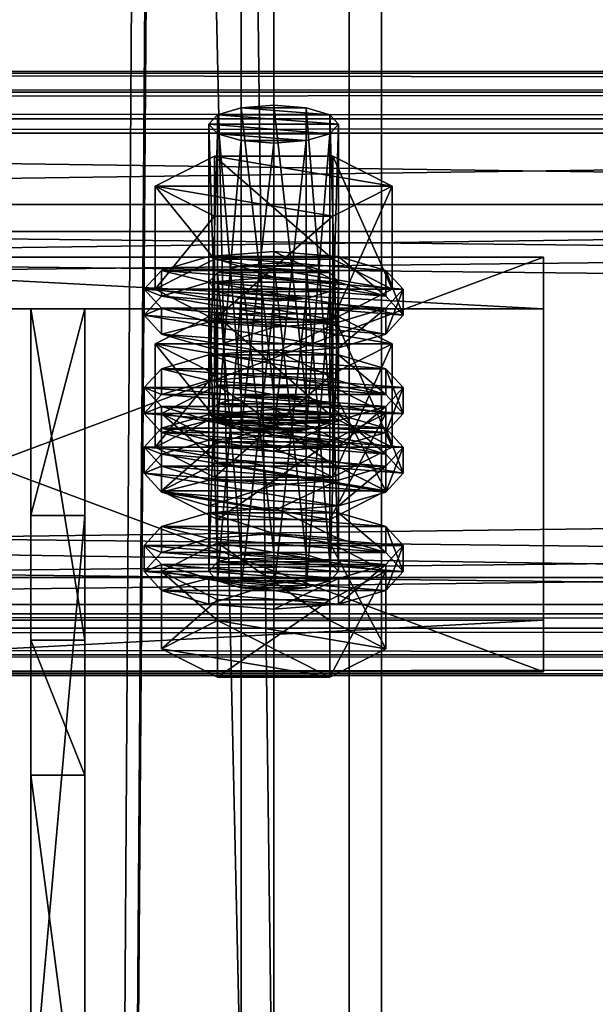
# Model space of a CAD drawing. Header units: millimetres. Extents: x 60485 to 71303, y 100 to 16900.
# Tile 525 of 656: x 63196 to 63250, y 13648 to 13739. Entities that reach past the tile are written whole.
import ezdxf

# ---------------------------------------------------------------- set-up
doc = ezdxf.new("R2010")
doc.units = ezdxf.units.MM
for name, color, linetype in [('1', 7, 'Continuous'), ('13', 7, 'Continuous'), ('3', 7, 'Continuous'), ('4', 7, 'Continuous'), ('6', 7, 'Continuous'), ('9', 7, 'Continuous')]:
    doc.layers.add(name, color=color, linetype=linetype)

msp = doc.modelspace()

# ---------------------------------------------------------------- meshes
at = {"layer": '1', "color": 7}
mesh = msp.add_polyface(dxfattribs=at)
corners = [(63202.5, 13681.998, 3995.532), (63202.5, 13712.697, 4095.944), (63197.5, 13712.697, 4095.944), (63197.5, 13681.998, 3995.532), (63202.5, 13693.568, 4101.795), (63197.5, 13693.568, 4101.795), (63202.5, 13637.109, 4019.726), (63197.5, 13637.109, 4019.726), (63202.5, 13631.259, 4000.589), (63197.5, 13631.259, 4000.589), (63202.5, 13669.511, 3988.893), (63197.5, 13669.511, 3988.893)]
mesh.append_faces([[corners[k] for k in face] for face in [(0, 2, 3, 3), (1, 5, 2, 2), (4, 7, 5, 5), (6, 9, 7, 7), (8, 11, 9, 9), (10, 3, 11, 11), (1, 6, 4, 4), (8, 0, 10, 10), (3, 9, 11, 11), (7, 2, 5, 5)]], dxfattribs={"vtx0": -1, "color": 7})
mesh.append_faces([[corners[k] for k in face] for face in [(6, 0, 8, 8), (9, 3, 7, 7)]], dxfattribs={"vtx0": -1, "vtx1": -1, "color": 7})
mesh.append_faces([[corners[k] for k in face] for face in [(6, 1, 0, 0), (7, 3, 2, 2)]], dxfattribs={"vtx0": -1, "vtx2": -1, "vtx3": -1, "color": 7})
mesh.append_faces([[corners[k] for k in face] for face in [(0, 1, 2, 2), (1, 4, 5, 5), (4, 6, 7, 7), (6, 8, 9, 9), (8, 10, 11, 11), (10, 0, 3, 3)]], dxfattribs={"vtx2": -1, "vtx3": -1, "color": 7})
at = {"layer": '13', "color": 20}
mesh = msp.add_polyface(dxfattribs=at)
corners = [(63220, 13728.019, 4058.845), (63217, 13728.254, 4059.614), (63217, 13701.478, 4067.8), (63214.804, 13728.897, 4061.714), (63214.804, 13702.12, 4069.9), (63214, 13729.774, 4064.583), (63214, 13702.997, 4072.769), (63214.804, 13730.651, 4067.452), (63214.804, 13703.874, 4075.638), (63217, 13731.293, 4069.552), (63217, 13704.516, 4077.738), (63220, 13731.528, 4070.32), (63220, 13704.751, 4078.507), (63223, 13728.254, 4059.614), (63225.196, 13728.897, 4061.714), (63226, 13729.774, 4064.583), (63225.196, 13730.651, 4067.452), (63223, 13731.293, 4069.552), (63225.485, 13721.274, 4057.247), (63214.515, 13721.274, 4057.247), (63214.515, 13711.711, 4060.171), (63209.03, 13724.052, 4066.332), (63209.03, 13714.489, 4069.256), (63214.515, 13726.829, 4075.417), (63214.515, 13717.266, 4078.341), (63225.485, 13717.266, 4078.341), (63230.97, 13724.052, 4066.332), (63230.97, 13714.489, 4069.256), (63225.485, 13711.711, 4060.171), (63209.608, 13712.735, 4063.518), (63208, 13714.489, 4069.256), (63208, 13712.098, 4069.987), (63209.608, 13710.344, 4064.249), (63209.608, 13716.243, 4074.993), (63209.608, 13713.852, 4075.724), (63214, 13717.527, 4079.194), (63214, 13715.137, 4079.925), (63220, 13717.997, 4080.731), (63220, 13715.607, 4081.462), (63214, 13711.45, 4059.317), (63226, 13711.45, 4059.317), (63230.392, 13712.735, 4063.518), (63232, 13714.489, 4069.256), (63230.392, 13716.243, 4074.993), (63226, 13717.527, 4079.194), (63230.392, 13713.852, 4075.724), (63232, 13712.098, 4069.987), (63230.392, 13710.344, 4064.249), (63217, 13713.636, 4011.798), (63223, 13713.636, 4011.798), (63214.804, 13714.278, 4013.898), (63225.196, 13714.278, 4013.898), (63214, 13715.155, 4016.767), (63226, 13715.155, 4016.767), (63214.804, 13716.032, 4019.636), (63225.196, 13716.032, 4019.636), (63217, 13716.674, 4021.736)]
mesh.append_faces([[corners[k] for k in face] for face in [(9, 12, 10, 10), (13, 1, 0, 0), (9, 17, 11, 11), (19, 22, 20, 20), (21, 24, 22, 22), (23, 25, 24, 24), (18, 21, 19, 19), (22, 28, 20, 20), (29, 31, 32, 32), (30, 34, 31, 31), (33, 36, 34, 34), (35, 38, 36, 36), (35, 44, 37, 37)]], dxfattribs={"vtx0": -1, "color": 20})
mesh.append_faces([[corners[k] for k in face] for face in [(1, 13, 3, 3), (3, 14, 5, 5), (5, 15, 7, 7), (7, 16, 9, 9), (21, 26, 23, 23), (24, 27, 22, 22), (39, 40, 29, 29), (29, 41, 30, 30), (30, 42, 33, 33), (33, 43, 35, 35), (38, 45, 36, 36), (36, 46, 34, 34), (34, 47, 31, 31), (48, 49, 50, 50), (50, 51, 52, 52), (52, 53, 54, 54), (54, 55, 56, 56)]], dxfattribs={"vtx0": -1, "vtx1": -1, "color": 20})
mesh.append_faces([[corners[k] for k in face] for face in [(0, 1, 2, 2), (1, 3, 4, 4), (3, 5, 6, 6), (5, 7, 8, 8), (7, 9, 10, 10), (9, 11, 12, 12), (18, 19, 20, 20), (19, 21, 22, 22), (21, 23, 24, 24), (29, 30, 31, 31), (30, 33, 34, 34), (33, 35, 36, 36), (35, 37, 38, 38)]], dxfattribs={"vtx2": -1, "vtx3": -1, "color": 20})
mesh = msp.add_polyface(dxfattribs=at)
corners = [(63226, 13729.774, 4064.583), (63225.196, 13728.897, 4061.714), (63225.196, 13702.12, 4069.9), (63223, 13728.254, 4059.614), (63223, 13701.478, 4067.8), (63220, 13728.019, 4058.845), (63220, 13701.243, 4067.031), (63220, 13731.528, 4070.32), (63223, 13731.293, 4069.552), (63223, 13704.516, 4077.738), (63220, 13704.751, 4078.507), (63225.196, 13730.651, 4067.452), (63225.196, 13703.874, 4075.638), (63226, 13702.997, 4072.769), (63214.804, 13728.897, 4061.714), (63214, 13729.774, 4064.583), (63214.804, 13730.651, 4067.452), (63217, 13731.293, 4069.552), (63230.97, 13724.052, 4066.332), (63225.485, 13721.274, 4057.247), (63225.485, 13711.711, 4060.171), (63230.97, 13714.489, 4069.256), (63214.515, 13711.711, 4060.171), (63214.515, 13726.829, 4075.417), (63225.485, 13726.829, 4075.417), (63225.485, 13717.266, 4078.341), (63209.03, 13724.052, 4066.332), (63214.515, 13717.266, 4078.341), (63209.03, 13714.489, 4069.256), (63232, 13714.489, 4069.256), (63230.392, 13712.735, 4063.518), (63230.392, 13710.344, 4064.249), (63232, 13712.098, 4069.987), (63220, 13717.997, 4080.731), (63226, 13717.527, 4079.194), (63226, 13715.137, 4079.925), (63220, 13715.607, 4081.462), (63230.392, 13716.243, 4074.993), (63230.392, 13713.852, 4075.724), (63209.608, 13712.735, 4063.518), (63226, 13711.45, 4059.317), (63208, 13714.489, 4069.256), (63209.608, 13716.243, 4074.993), (63214, 13717.527, 4079.194), (63214, 13715.137, 4079.925), (63209.608, 13713.852, 4075.724), (63223, 13713.636, 4011.798), (63217, 13713.636, 4011.798), (63220, 13713.401, 4011.03), (63214.804, 13714.278, 4013.898), (63225.196, 13714.278, 4013.898), (63214, 13715.155, 4016.767), (63226, 13715.155, 4016.767), (63214.804, 13716.032, 4019.636), (63225.196, 13716.032, 4019.636), (63217, 13716.674, 4021.736), (63223, 13716.674, 4021.736), (63220, 13716.909, 4022.505), (63214.515, 13712.211, 4027.602), (63230.97, 13709.433, 4018.517), (63225.485, 13712.211, 4027.602)]
mesh.append_faces([[corners[k] for k in face] for face in [(7, 9, 10, 10), (18, 20, 21, 21), (19, 22, 20, 20), (24, 21, 25, 25), (23, 18, 24, 24), (21, 27, 25, 25), (29, 31, 32, 32), (33, 35, 36, 36), (34, 38, 35, 35), (37, 32, 38, 38), (38, 36, 35, 35), (46, 47, 48, 48), (55, 56, 57, 57), (58, 59, 60, 60)]], dxfattribs={"vtx0": -1, "color": 20})
mesh.append_faces([[corners[k] for k in face] for face in [(14, 3, 1, 1), (15, 1, 0, 0), (16, 0, 11, 11), (17, 11, 8, 8), (26, 19, 18, 18), (28, 21, 20, 20), (39, 40, 30, 30), (41, 30, 29, 29), (42, 29, 37, 37), (43, 37, 34, 34), (44, 38, 32, 32), (45, 32, 31, 31), (49, 46, 50, 50), (51, 50, 52, 52), (53, 52, 54, 54), (55, 54, 56, 56)]], dxfattribs={"vtx0": -1, "vtx2": -1, "vtx3": -1, "color": 20})
mesh.append_faces([[corners[k] for k in face] for face in [(0, 1, 2, 2), (1, 3, 4, 4), (3, 5, 6, 6), (7, 8, 9, 9), (8, 11, 12, 12), (11, 0, 13, 13), (18, 19, 20, 20), (23, 24, 25, 25), (24, 18, 21, 21), (29, 30, 31, 31), (33, 34, 35, 35), (34, 37, 38, 38), (37, 29, 32, 32)]], dxfattribs={"vtx2": -1, "vtx3": -1, "color": 20})
mesh = msp.add_polyface(dxfattribs=at)
corners = [(63226, 13729.774, 4064.583), (63225.196, 13702.12, 4069.9), (63226, 13702.997, 4072.769), (63225.196, 13728.897, 4061.714), (63223, 13701.478, 4067.8), (63223, 13728.254, 4059.614), (63220, 13701.243, 4067.031), (63223, 13731.293, 4069.552), (63225.196, 13703.874, 4075.638), (63223, 13704.516, 4077.738), (63225.196, 13730.651, 4067.452), (63217, 13704.516, 4077.738), (63220, 13704.751, 4078.507), (63214.804, 13703.874, 4075.638), (63214, 13702.997, 4072.769), (63209.608, 13702.997, 4072.769), (63225.196, 13700.366, 4064.162), (63230.392, 13702.997, 4072.769), (63214.804, 13705.629, 4081.376), (63225.196, 13705.629, 4081.376), (63232, 13705.388, 4072.038), (63230.392, 13703.634, 4066.3), (63230.392, 13701.243, 4067.031), (63232, 13702.997, 4072.769), (63220, 13708.896, 4083.514), (63226, 13708.426, 4081.976), (63226, 13706.036, 4082.707), (63220, 13706.506, 4084.245), (63230.392, 13707.142, 4077.776), (63230.392, 13704.751, 4078.507), (63226, 13702.35, 4062.1), (63214, 13702.35, 4062.1), (63220, 13701.879, 4060.562), (63209.608, 13703.634, 4066.3), (63208, 13705.388, 4072.038), (63209.608, 13707.142, 4077.776), (63214, 13708.426, 4081.976), (63209.608, 13704.751, 4078.507), (63208, 13702.997, 4072.769), (63230.392, 13712.735, 4063.518), (63226, 13711.45, 4059.317), (63226, 13709.06, 4060.048), (63230.392, 13710.344, 4064.249), (63220, 13710.98, 4057.78), (63220, 13708.59, 4058.511), (63214, 13711.45, 4059.317), (63208, 13712.098, 4069.987), (63220, 13716.909, 4022.505), (63223, 13716.674, 4021.736), (63223, 13689.898, 4029.923), (63225.196, 13716.032, 4019.636), (63225.196, 13689.256, 4027.823), (63230.97, 13709.433, 4018.517), (63225.485, 13706.656, 4009.432), (63225.485, 13697.093, 4012.356), (63214.515, 13712.211, 4027.602), (63225.485, 13712.211, 4027.602), (63225.485, 13702.648, 4030.525), (63230.97, 13699.87, 4021.44), (63209.03, 13709.433, 4018.517), (63214, 13702.909, 4031.379), (63230.392, 13701.625, 4027.178), (63226, 13702.909, 4031.379), (63220, 13703.379, 4032.916)]
mesh.append_faces([[corners[k] for k in face] for face in [(0, 1, 2, 2), (3, 4, 1, 1), (5, 6, 4, 4), (7, 8, 9, 9), (10, 2, 8, 8), (9, 11, 12, 12), (18, 17, 19, 19), (20, 22, 23, 23), (24, 26, 27, 27), (25, 29, 26, 26), (28, 23, 29, 29), (30, 31, 32, 32), (36, 25, 24, 24), (29, 27, 26, 26), (39, 41, 42, 42), (40, 44, 41, 41), (40, 45, 43, 43), (56, 58, 57, 57), (60, 62, 63, 63)]], dxfattribs={"vtx0": -1, "color": 20})
mesh.append_faces([[corners[k] for k in face] for face in [(11, 9, 8, 8), (13, 8, 2, 2), (14, 2, 1, 1), (15, 16, 17, 17), (33, 30, 21, 21), (34, 21, 20, 20), (35, 20, 28, 28), (36, 28, 25, 25), (37, 29, 23, 23), (38, 23, 22, 22), (46, 42, 41, 41), (59, 53, 52, 52), (60, 61, 62, 62)]], dxfattribs={"vtx0": -1, "vtx2": -1, "vtx3": -1, "color": 20})
mesh.append_faces([[corners[k] for k in face] for face in [(20, 21, 22, 22), (24, 25, 26, 26), (25, 28, 29, 29), (28, 20, 23, 23), (39, 40, 41, 41), (40, 43, 44, 44), (47, 48, 49, 49), (48, 50, 51, 51), (52, 53, 54, 54), (55, 56, 57, 57), (56, 52, 58, 58)]], dxfattribs={"vtx2": -1, "vtx3": -1, "color": 20})
mesh = msp.add_polyface(dxfattribs=at)
corners = [(63220, 13728.019, 4058.845), (63217, 13701.478, 4067.8), (63220, 13701.243, 4067.031), (63217, 13728.254, 4059.614), (63214.804, 13702.12, 4069.9), (63214.804, 13728.897, 4061.714), (63214, 13702.997, 4072.769), (63214, 13729.774, 4064.583), (63214.804, 13703.874, 4075.638), (63214.804, 13730.651, 4067.452), (63217, 13704.516, 4077.738), (63225.196, 13703.874, 4075.638), (63226, 13702.997, 4072.769), (63225.196, 13702.12, 4069.9), (63209.608, 13702.997, 4072.769), (63230.392, 13702.997, 4072.769), (63214.804, 13705.629, 4081.376), (63214, 13702.35, 4062.1), (63209.608, 13703.634, 4066.3), (63209.608, 13701.243, 4067.031), (63208, 13705.388, 4072.038), (63208, 13702.997, 4072.769), (63209.608, 13707.142, 4077.776), (63209.608, 13704.751, 4078.507), (63214, 13708.426, 4081.976), (63214, 13706.036, 4082.707), (63220, 13708.896, 4083.514), (63220, 13706.506, 4084.245), (63226, 13702.35, 4062.1), (63230.392, 13703.634, 4066.3), (63232, 13705.388, 4072.038), (63230.392, 13707.142, 4077.776), (63230.392, 13704.751, 4078.507), (63232, 13702.997, 4072.769), (63220, 13710.98, 4057.78), (63214, 13711.45, 4059.317), (63214, 13709.06, 4060.048), (63220, 13708.59, 4058.511), (63209.608, 13712.735, 4063.518), (63209.608, 13710.344, 4064.249), (63208, 13712.098, 4069.987), (63226, 13709.06, 4060.048), (63214, 13715.155, 4016.767), (63214.804, 13716.032, 4019.636), (63214.804, 13689.256, 4027.823), (63217, 13716.674, 4021.736), (63217, 13689.898, 4029.923), (63220, 13716.909, 4022.505), (63220, 13690.133, 4030.692), (63214.515, 13706.656, 4009.432), (63209.03, 13709.433, 4018.517), (63209.03, 13699.87, 4021.44), (63214.515, 13712.211, 4027.602), (63214.515, 13702.648, 4030.525), (63225.485, 13702.648, 4030.525), (63225.485, 13706.656, 4009.432), (63230.97, 13709.433, 4018.517), (63214, 13702.909, 4031.379), (63220, 13703.379, 4032.916), (63220, 13700.988, 4033.647), (63209.608, 13701.625, 4027.178), (63230.392, 13701.625, 4027.178)]
mesh.append_faces([[corners[k] for k in face] for face in [(0, 1, 2, 2), (3, 4, 1, 1), (5, 6, 4, 4), (7, 8, 6, 6), (9, 10, 8, 8), (18, 21, 19, 19), (20, 23, 21, 21), (22, 25, 23, 23), (24, 27, 25, 25), (34, 36, 37, 37), (35, 39, 36, 36), (39, 37, 36, 36), (50, 53, 51, 51), (52, 54, 53, 53), (55, 50, 49, 49)]], dxfattribs={"vtx0": -1, "color": 20})
mesh.append_faces([[corners[k] for k in face] for face in [(10, 11, 8, 8), (8, 12, 6, 6), (6, 13, 4, 4), (14, 15, 16, 16), (17, 28, 18, 18), (18, 29, 20, 20), (20, 30, 22, 22), (22, 31, 24, 24), (27, 32, 25, 25), (25, 32, 23, 23), (23, 33, 21, 21), (40, 41, 39, 39), (50, 56, 52, 52), (60, 61, 57, 57)]], dxfattribs={"vtx0": -1, "vtx1": -1, "color": 20})
mesh.append_faces([[corners[k] for k in face] for face in [(39, 41, 37, 37)]], dxfattribs={"vtx0": -1, "vtx2": -1, "vtx3": -1, "color": 20})
mesh.append_faces([[corners[k] for k in face] for face in [(17, 18, 19, 19), (18, 20, 21, 21), (20, 22, 23, 23), (22, 24, 25, 25), (24, 26, 27, 27), (34, 35, 36, 36), (35, 38, 39, 39), (42, 43, 44, 44), (43, 45, 46, 46), (45, 47, 48, 48), (49, 50, 51, 51), (50, 52, 53, 53), (57, 58, 59, 59)]], dxfattribs={"vtx2": -1, "vtx3": -1, "color": 20})
mesh = msp.add_polyface(dxfattribs=at)
corners = [(63214.804, 13702.12, 4069.9), (63225.196, 13702.12, 4069.9), (63223, 13701.478, 4067.8), (63230.392, 13702.997, 4072.769), (63225.196, 13700.366, 4064.162), (63225.196, 13693.194, 4066.355), (63230.392, 13695.825, 4074.962), (63214.804, 13693.194, 4066.355), (63214.804, 13705.629, 4081.376), (63225.196, 13705.629, 4081.376), (63225.196, 13698.456, 4083.569), (63214.804, 13698.456, 4083.569), (63230.392, 13703.634, 4066.3), (63226, 13702.35, 4062.1), (63226, 13699.959, 4062.831), (63230.392, 13701.243, 4067.031), (63220, 13701.879, 4060.562), (63220, 13699.489, 4061.293), (63209.608, 13701.243, 4067.031), (63226, 13715.155, 4016.767), (63225.196, 13714.278, 4013.898), (63225.196, 13687.501, 4022.085), (63223, 13713.636, 4011.798), (63223, 13686.859, 4019.985), (63220, 13713.401, 4011.03), (63220, 13686.624, 4019.216), (63220, 13716.909, 4022.505), (63223, 13689.898, 4029.923), (63220, 13690.133, 4030.692), (63223, 13716.674, 4021.736), (63225.196, 13689.256, 4027.823), (63225.196, 13716.032, 4019.636), (63226, 13688.379, 4024.954), (63230.97, 13709.433, 4018.517), (63225.485, 13697.093, 4012.356), (63230.97, 13699.87, 4021.44), (63225.485, 13706.656, 4009.432), (63214.515, 13697.093, 4012.356), (63214.515, 13702.648, 4030.525), (63225.485, 13702.648, 4030.525), (63232, 13699.87, 4021.44), (63230.392, 13698.116, 4015.703), (63230.392, 13695.725, 4016.434), (63232, 13697.48, 4022.171), (63226, 13696.832, 4011.502), (63226, 13694.441, 4012.233), (63220, 13696.362, 4009.965), (63220, 13693.971, 4010.696), (63220, 13703.379, 4032.916), (63226, 13702.909, 4031.379), (63226, 13700.518, 4032.11), (63220, 13700.988, 4033.647), (63230.392, 13701.625, 4027.178), (63230.392, 13699.234, 4027.909), (63214, 13696.832, 4011.502), (63209.608, 13698.116, 4015.703), (63208, 13699.87, 4021.44), (63209.608, 13701.625, 4027.178), (63214, 13700.518, 4032.11), (63209.608, 13699.234, 4027.909), (63208, 13697.48, 4022.171)]
mesh.append_faces([[corners[k] for k in face] for face in [(3, 5, 6, 6), (4, 7, 5, 5), (9, 6, 10, 10), (6, 11, 10, 10), (12, 14, 15, 15), (13, 17, 14, 14), (26, 27, 28, 28), (29, 30, 27, 27), (31, 32, 30, 30), (33, 34, 35, 35), (36, 37, 34, 34), (35, 38, 39, 39), (40, 42, 43, 43), (41, 45, 42, 42), (48, 50, 51, 51), (49, 53, 50, 50), (52, 43, 53, 53), (44, 54, 46, 46), (53, 51, 50, 50)]], dxfattribs={"vtx0": -1, "color": 20})
mesh.append_faces([[corners[k] for k in face] for face in [(0, 1, 2, 2), (18, 15, 14, 14), (38, 35, 34, 34), (55, 44, 41, 41), (56, 41, 40, 40), (57, 40, 52, 52), (58, 53, 43, 43), (59, 43, 42, 42), (60, 42, 45, 45)]], dxfattribs={"vtx0": -1, "vtx2": -1, "vtx3": -1, "color": 20})
mesh.append_faces([[corners[k] for k in face] for face in [(3, 4, 5, 5), (8, 9, 10, 10), (9, 3, 6, 6), (12, 13, 14, 14), (13, 16, 17, 17), (19, 20, 21, 21), (20, 22, 23, 23), (22, 24, 25, 25), (31, 19, 32, 32), (40, 41, 42, 42), (41, 44, 45, 45), (44, 46, 47, 47), (48, 49, 50, 50), (49, 52, 53, 53), (52, 40, 43, 43)]], dxfattribs={"vtx2": -1, "vtx3": -1, "color": 20})
mesh = msp.add_polyface(dxfattribs=at)
corners = [(63214.804, 13702.12, 4069.9), (63223, 13701.478, 4067.8), (63217, 13701.478, 4067.8), (63220, 13701.243, 4067.031), (63225.196, 13700.366, 4064.162), (63214.804, 13700.366, 4064.162), (63214.804, 13693.194, 4066.355), (63209.608, 13702.997, 4072.769), (63209.608, 13695.825, 4074.962), (63214.804, 13705.629, 4081.376), (63214.804, 13698.456, 4083.569), (63225.196, 13698.456, 4083.569), (63230.392, 13695.825, 4074.962), (63220, 13701.879, 4060.562), (63214, 13702.35, 4062.1), (63214, 13699.959, 4062.831), (63220, 13699.489, 4061.293), (63209.608, 13701.243, 4067.031), (63208, 13702.997, 4072.769), (63230.392, 13701.243, 4067.031), (63226, 13699.959, 4062.831), (63220, 13713.401, 4011.03), (63217, 13713.636, 4011.798), (63217, 13686.859, 4019.985), (63214.804, 13714.278, 4013.898), (63214.804, 13687.501, 4022.085), (63214, 13715.155, 4016.767), (63214, 13688.379, 4024.954), (63214.804, 13689.256, 4027.823), (63214.804, 13716.032, 4019.636), (63217, 13689.898, 4029.923), (63217, 13716.674, 4021.736), (63220, 13690.133, 4030.692), (63225.485, 13706.656, 4009.432), (63214.515, 13706.656, 4009.432), (63214.515, 13697.093, 4012.356), (63209.03, 13699.87, 4021.44), (63214.515, 13702.648, 4030.525), (63225.485, 13697.093, 4012.356), (63220, 13696.362, 4009.965), (63214, 13696.832, 4011.502), (63214, 13694.441, 4012.233), (63209.608, 13698.116, 4015.703), (63209.608, 13695.725, 4016.434), (63208, 13699.87, 4021.44), (63208, 13697.48, 4022.171), (63209.608, 13701.625, 4027.178), (63209.608, 13699.234, 4027.909), (63214, 13702.909, 4031.379), (63214, 13700.518, 4032.11), (63220, 13700.988, 4033.647), (63226, 13696.832, 4011.502), (63230.392, 13698.116, 4015.703), (63232, 13699.87, 4021.44), (63230.392, 13699.234, 4027.909), (63232, 13697.48, 4022.171), (63230.392, 13695.725, 4016.434), (63226, 13694.441, 4012.233)]
mesh.append_faces([[corners[k] for k in face] for face in [(2, 1, 3, 3), (5, 8, 6, 6), (7, 10, 8, 8), (9, 11, 10, 10), (4, 7, 5, 5), (13, 15, 16, 16), (14, 17, 15, 15), (15, 20, 16, 16), (26, 28, 27, 27), (29, 30, 28, 28), (31, 32, 30, 30), (34, 36, 35, 35), (36, 38, 35, 35), (40, 43, 41, 41), (42, 45, 43, 43), (44, 47, 45, 45), (46, 49, 47, 47), (48, 50, 49, 49)]], dxfattribs={"vtx0": -1, "color": 20})
mesh.append_faces([[corners[k] for k in face] for face in [(0, 1, 2, 2), (10, 12, 8, 8), (18, 19, 17, 17), (17, 20, 15, 15), (37, 38, 36, 36), (40, 51, 42, 42), (42, 52, 44, 44), (44, 53, 46, 46), (50, 54, 49, 49), (49, 55, 47, 47), (47, 56, 45, 45), (45, 57, 43, 43)]], dxfattribs={"vtx0": -1, "vtx1": -1, "color": 20})
mesh.append_faces([[corners[k] for k in face] for face in [(4, 5, 6, 6), (5, 7, 8, 8), (7, 9, 10, 10), (13, 14, 15, 15), (21, 22, 23, 23), (22, 24, 25, 25), (24, 26, 27, 27), (33, 34, 35, 35), (39, 40, 41, 41), (40, 42, 43, 43), (42, 44, 45, 45), (44, 46, 47, 47), (46, 48, 49, 49)]], dxfattribs={"vtx2": -1, "vtx3": -1, "color": 20})
mesh = msp.add_polyface(dxfattribs=at)
corners = [(63209.608, 13695.825, 4074.962), (63230.392, 13695.825, 4074.962), (63225.196, 13693.194, 4066.355), (63226, 13715.155, 4016.767), (63225.196, 13687.501, 4022.085), (63226, 13688.379, 4024.954), (63225.196, 13714.278, 4013.898), (63223, 13686.859, 4019.985), (63223, 13713.636, 4011.798), (63220, 13686.624, 4019.216), (63225.196, 13689.256, 4027.823), (63220, 13690.133, 4030.692), (63223, 13689.898, 4029.923), (63214.804, 13689.256, 4027.823), (63214, 13688.379, 4024.954), (63214.804, 13687.501, 4022.085), (63217, 13686.859, 4019.985), (63230.392, 13688.379, 4024.954), (63225.196, 13685.747, 4016.347), (63225.196, 13678.575, 4018.54), (63230.392, 13681.206, 4027.147), (63214.804, 13678.575, 4018.54), (63214.804, 13691.01, 4033.561), (63225.196, 13691.01, 4033.561), (63225.196, 13683.838, 4035.753), (63209.608, 13688.379, 4024.954), (63214.804, 13683.838, 4035.753), (63232, 13690.769, 4024.223), (63230.392, 13689.015, 4018.485), (63230.392, 13686.624, 4019.216), (63232, 13688.379, 4024.954), (63226, 13687.731, 4014.285), (63226, 13685.34, 4015.016), (63220, 13687.261, 4012.747), (63220, 13684.87, 4013.478), (63220, 13694.278, 4035.699), (63226, 13693.808, 4034.161), (63226, 13691.417, 4034.892), (63220, 13691.887, 4036.429), (63230.392, 13692.524, 4029.961), (63230.392, 13690.133, 4030.692), (63214, 13687.731, 4014.285), (63209.608, 13689.015, 4018.485), (63208, 13690.769, 4024.223), (63209.608, 13692.524, 4029.961), (63214, 13693.808, 4034.161), (63209.608, 13690.133, 4030.692), (63208, 13688.379, 4024.954), (63209.608, 13686.624, 4019.216), (63214, 13685.34, 4015.016), (63226, 13696.832, 4011.502), (63220, 13693.971, 4010.696), (63226, 13694.441, 4012.233)]
mesh.append_faces([[corners[k] for k in face] for face in [(3, 4, 5, 5), (6, 7, 4, 4), (8, 9, 7, 7), (10, 11, 12, 12), (16, 7, 9, 9), (17, 19, 20, 20), (18, 21, 19, 19), (23, 20, 24, 24), (22, 17, 23, 23), (20, 26, 24, 24), (27, 29, 30, 30), (28, 32, 29, 29), (31, 34, 32, 32), (35, 37, 38, 38), (36, 40, 37, 37), (39, 30, 40, 40), (31, 41, 33, 33), (45, 36, 35, 35), (40, 38, 37, 37), (49, 32, 34, 34), (50, 51, 52, 52)]], dxfattribs={"vtx0": -1, "color": 20})
mesh.append_faces([[corners[k] for k in face] for face in [(0, 1, 2, 2), (13, 10, 5, 5), (14, 5, 4, 4), (15, 4, 7, 7), (25, 18, 17, 17), (26, 20, 19, 19), (42, 31, 28, 28), (43, 28, 27, 27), (44, 27, 39, 39), (45, 39, 36, 36), (46, 40, 30, 30), (47, 30, 29, 29), (48, 29, 32, 32)]], dxfattribs={"vtx0": -1, "vtx2": -1, "vtx3": -1, "color": 20})
mesh.append_faces([[corners[k] for k in face] for face in [(17, 18, 19, 19), (22, 23, 24, 24), (23, 17, 20, 20), (27, 28, 29, 29), (28, 31, 32, 32), (31, 33, 34, 34), (35, 36, 37, 37), (36, 39, 40, 40), (39, 27, 30, 30)]], dxfattribs={"vtx2": -1, "vtx3": -1, "color": 20})
mesh = msp.add_polyface(dxfattribs=at)
corners = [(63209.608, 13695.825, 4074.962), (63225.196, 13693.194, 4066.355), (63214.804, 13693.194, 4066.355), (63220, 13713.401, 4011.03), (63217, 13686.859, 4019.985), (63220, 13686.624, 4019.216), (63217, 13713.636, 4011.798), (63214.804, 13687.501, 4022.085), (63214.804, 13714.278, 4013.898), (63214, 13688.379, 4024.954), (63220, 13690.133, 4030.692), (63225.196, 13689.256, 4027.823), (63217, 13689.898, 4029.923), (63214.804, 13689.256, 4027.823), (63226, 13688.379, 4024.954), (63225.196, 13687.501, 4022.085), (63223, 13686.859, 4019.985), (63225.196, 13685.747, 4016.347), (63214.804, 13685.747, 4016.347), (63214.804, 13678.575, 4018.54), (63209.608, 13688.379, 4024.954), (63209.608, 13681.206, 4027.147), (63214.804, 13691.01, 4033.561), (63214.804, 13683.838, 4035.753), (63225.196, 13683.838, 4035.753), (63230.392, 13688.379, 4024.954), (63225.196, 13678.575, 4018.54), (63220, 13687.261, 4012.747), (63214, 13687.731, 4014.285), (63214, 13685.34, 4015.016), (63220, 13684.87, 4013.478), (63209.608, 13689.015, 4018.485), (63209.608, 13686.624, 4019.216), (63208, 13690.769, 4024.223), (63208, 13688.379, 4024.954), (63209.608, 13692.524, 4029.961), (63209.608, 13690.133, 4030.692), (63214, 13693.808, 4034.161), (63214, 13691.417, 4034.892), (63220, 13694.278, 4035.699), (63220, 13691.887, 4036.429), (63226, 13687.731, 4014.285), (63230.392, 13689.015, 4018.485), (63232, 13690.769, 4024.223), (63230.392, 13692.524, 4029.961), (63230.392, 13690.133, 4030.692), (63232, 13688.379, 4024.954), (63230.392, 13686.624, 4019.216), (63226, 13685.34, 4015.016), (63220, 13696.362, 4009.965), (63214, 13694.441, 4012.233), (63220, 13693.971, 4010.696), (63209.608, 13695.725, 4016.434), (63226, 13694.441, 4012.233)]
mesh.append_faces([[corners[k] for k in face] for face in [(0, 1, 2, 2), (3, 4, 5, 5), (6, 7, 4, 4), (8, 9, 7, 7), (18, 21, 19, 19), (20, 23, 21, 21), (22, 24, 23, 23), (17, 20, 18, 18), (21, 26, 19, 19), (27, 29, 30, 30), (28, 32, 29, 29), (31, 34, 32, 32), (33, 36, 34, 34), (35, 38, 36, 36), (37, 40, 38, 38), (49, 50, 51, 51), (52, 51, 50, 50)]], dxfattribs={"vtx0": -1, "color": 20})
mesh.append_faces([[corners[k] for k in face] for face in [(10, 11, 12, 12), (12, 11, 13, 13), (13, 14, 9, 9), (9, 15, 7, 7), (7, 16, 4, 4), (20, 25, 22, 22), (23, 26, 21, 21), (28, 41, 31, 31), (31, 42, 33, 33), (33, 43, 35, 35), (35, 44, 37, 37), (40, 45, 38, 38), (38, 45, 36, 36), (36, 46, 34, 34), (34, 47, 32, 32), (32, 48, 29, 29)]], dxfattribs={"vtx0": -1, "vtx1": -1, "color": 20})
mesh.append_faces([[corners[k] for k in face] for face in [(52, 53, 51, 51)]], dxfattribs={"vtx0": -1, "vtx2": -1, "vtx3": -1, "color": 20})
mesh.append_faces([[corners[k] for k in face] for face in [(17, 18, 19, 19), (18, 20, 21, 21), (20, 22, 23, 23), (27, 28, 29, 29), (28, 31, 32, 32), (31, 33, 34, 34), (33, 35, 36, 36), (35, 37, 38, 38), (37, 39, 40, 40)]], dxfattribs={"vtx2": -1, "vtx3": -1, "color": 20})
at = {"layer": '3', "color": 91}
mesh = msp.add_polyface(dxfattribs=at)
corners = [(63173, 16854.959, 2970.03), (63173, 16738.421, 2970.03), (63173, 8515, 5484.182), (63173, 8515, 5561.563), (63173, 16854.959, 3011.782), (63227, 8515, 5561.563), (63227, 16854.959, 3011.782), (63227, 16738.421, 2970.03), (63227, 16854.959, 2970.03), (63227, 8515, 5484.182), (63230, 8515, 5564.7), (63230, 8515, 5481.045), (63170, 8515, 5481.045), (63170, 8515, 5564.7), (63170, 16854.959, 3014.919), (63230, 16854.959, 3014.919), (63230, 16854.959, 2970.03), (63170, 16854.959, 2970.03), (63170, 16728.16, 2970.03), (63230, 16728.16, 2970.03)]
mesh.append_faces([[corners[k] for k in face] for face in [(1, 4, 0, 0), (3, 1, 2, 2), (3, 6, 4, 4), (7, 5, 9, 9), (6, 7, 8, 8), (1, 9, 2, 2), (10, 14, 15, 15), (16, 6, 8, 8), (0, 14, 17, 17), (18, 13, 12, 12), (14, 18, 17, 17), (19, 12, 11, 11), (19, 15, 16, 16), (10, 19, 11, 11), (7, 16, 8, 8), (17, 1, 0, 0)]], dxfattribs={"vtx0": -1, "color": 91})
mesh.append_faces([[corners[k] for k in face] for face in [(4, 1, 3, 3), (5, 7, 6, 6), (10, 5, 13, 13), (5, 11, 9, 9), (9, 11, 2, 2), (13, 3, 12, 12), (3, 13, 5, 5), (12, 2, 11, 11), (14, 4, 15, 15), (15, 6, 16, 16), (13, 18, 14, 14), (15, 19, 10, 10), (19, 7, 18, 18), (18, 1, 17, 17), (1, 18, 7, 7)]], dxfattribs={"vtx0": -1, "vtx1": -1, "color": 91})
mesh.append_faces([[corners[k] for k in face] for face in [(5, 10, 11, 11), (12, 3, 2, 2), (14, 0, 4, 4), (15, 4, 6, 6), (7, 19, 16, 16)]], dxfattribs={"vtx0": -1, "vtx2": -1, "vtx3": -1, "color": 91})
mesh.append_faces([[corners[k] for k in face] for face in [(3, 5, 6, 6), (1, 7, 9, 9), (10, 13, 14, 14), (19, 18, 12, 12)]], dxfattribs={"vtx2": -1, "vtx3": -1, "color": 91})
mesh = msp.add_polyface(dxfattribs=at)
corners = [(63245, 13679.074, 3985.969), (63155, 13679.074, 3985.969), (63155, 13712.697, 4095.944), (63245, 13712.697, 4095.944), (63155, 13683.855, 3984.507), (63155, 13717.478, 4094.482), (63245, 13683.855, 3984.507), (63245, 13717.478, 4094.482)]
mesh.append_faces([[corners[k] for k in face] for face in [(0, 2, 3, 3), (1, 5, 2, 2), (4, 7, 5, 5), (6, 3, 7, 7), (1, 6, 4, 4), (3, 5, 7, 7)]], dxfattribs={"vtx0": -1, "color": 91})
mesh.append_faces([[corners[k] for k in face] for face in [(0, 1, 2, 2), (1, 4, 5, 5), (4, 6, 7, 7), (6, 0, 3, 3), (1, 0, 6, 6), (3, 2, 5, 5)]], dxfattribs={"vtx2": -1, "vtx3": -1, "color": 91})
at = {"layer": '4', "color": 171}
mesh = msp.add_polyface(dxfattribs=at)
corners = [(63217, 13638.086, 3914.76), (63183, 13638.086, 3914.76), (63183, 15154.974, 3030.03), (63217, 15154.974, 3030.03), (63183, 13863.34, 3845.893), (63183, 15262.155, 3030.03), (63217, 13863.34, 3845.893), (63217, 15262.155, 3030.03), (63220, 13625.572, 3918.585), (63220, 13875.854, 3842.067), (63220, 15268.11, 3030.03), (63220, 15149.019, 3030.03), (63180, 13875.854, 3842.067), (63180, 15268.11, 3030.03), (63180, 13625.572, 3918.585), (63180, 15149.019, 3030.03)]
mesh.append_faces([[corners[k] for k in face] for face in [(0, 2, 3, 3), (1, 5, 2, 2), (4, 7, 5, 5), (6, 3, 7, 7), (8, 10, 11, 11), (9, 13, 10, 10), (12, 15, 13, 13), (14, 11, 15, 15)]], dxfattribs={"vtx0": -1, "color": 171})
mesh.append_faces([[corners[k] for k in face] for face in [(9, 6, 12, 12), (6, 8, 0, 0), (0, 8, 1, 1), (12, 4, 14, 14), (4, 12, 6, 6), (14, 1, 8, 8), (11, 3, 15, 15), (3, 10, 7, 7), (7, 10, 5, 5), (15, 2, 13, 13), (2, 15, 3, 3), (13, 5, 10, 10)]], dxfattribs={"vtx0": -1, "vtx1": -1, "color": 171})
mesh.append_faces([[corners[k] for k in face] for face in [(6, 9, 8, 8), (14, 4, 1, 1), (3, 11, 10, 10), (13, 2, 5, 5)]], dxfattribs={"vtx0": -1, "vtx2": -1, "vtx3": -1, "color": 171})
mesh.append_faces([[corners[k] for k in face] for face in [(0, 1, 2, 2), (1, 4, 5, 5), (4, 6, 7, 7), (6, 0, 3, 3), (8, 9, 10, 10), (9, 12, 13, 13), (12, 14, 15, 15), (14, 8, 11, 11)]], dxfattribs={"vtx2": -1, "vtx3": -1, "color": 171})
at = {"layer": '6', "color": 2}
mesh = msp.add_polyface(dxfattribs=at)
corners = [(63227, 8555, 2973.03), (63173, 8555, 2973.03), (63173, 16718.348, 2973.03), (63227, 16718.348, 2973.03), (63173, 8555, 3027.03), (63173, 16541.721, 3027.03), (63227, 8555, 3027.03), (63227, 16541.721, 3027.03), (63230, 8555, 2970.03), (63230, 8555, 3030.03), (63230, 16531.909, 3030.03), (63230, 16728.16, 2970.03), (63170, 8555, 3030.03), (63170, 16531.909, 3030.03), (63170, 8555, 2970.03), (63170, 16728.16, 2970.03)]
mesh.append_faces([[corners[k] for k in face] for face in [(0, 2, 3, 3), (1, 5, 2, 2), (4, 7, 5, 5), (6, 3, 7, 7), (8, 10, 11, 11), (9, 13, 10, 10), (12, 15, 13, 13), (14, 11, 15, 15)]], dxfattribs={"vtx0": -1, "color": 2})
mesh.append_faces([[corners[k] for k in face] for face in [(9, 6, 12, 12), (6, 8, 0, 0), (0, 8, 1, 1), (12, 4, 14, 14), (4, 12, 6, 6), (14, 1, 8, 8), (11, 3, 15, 15), (3, 10, 7, 7), (7, 10, 5, 5), (15, 2, 13, 13), (2, 15, 3, 3), (13, 5, 10, 10)]], dxfattribs={"vtx0": -1, "vtx1": -1, "color": 2})
mesh.append_faces([[corners[k] for k in face] for face in [(6, 9, 8, 8), (14, 4, 1, 1), (3, 11, 10, 10), (13, 2, 5, 5)]], dxfattribs={"vtx0": -1, "vtx2": -1, "vtx3": -1, "color": 2})
mesh.append_faces([[corners[k] for k in face] for face in [(0, 1, 2, 2), (1, 4, 5, 5), (4, 6, 7, 7), (6, 0, 3, 3), (8, 9, 10, 10), (9, 12, 13, 13), (12, 14, 15, 15), (14, 8, 11, 11)]], dxfattribs={"vtx2": -1, "vtx3": -1, "color": 2})
at = {"layer": '9', "color": 243}
mesh = msp.add_polyface(dxfattribs=at)
corners = [(60500, 13730.268, 3975.544), (60500, 13685.323, 3989.292), (63500, 13685.323, 3989.292), (63500, 13730.268, 3975.544), (60500, 13719.839, 4102.131), (63500, 13719.839, 4102.131), (60500, 13684.457, 4112.953), (63500, 13684.457, 4112.953), (60500, 13680.655, 4100.522), (63500, 13680.655, 4100.522), (60500, 13678.742, 4101.107), (63500, 13678.742, 4101.107), (60500, 13683.13, 4115.451), (63500, 13683.13, 4115.451), (60500, 13722.337, 4103.458), (63500, 13722.337, 4103.458), (60500, 13687.821, 3990.619), (63500, 13687.821, 3990.619), (60500, 13728.94, 3978.041), (63500, 13728.94, 3978.041), (60500, 13732.743, 3990.473), (63500, 13732.743, 3990.473), (60500, 13734.655, 3989.888), (63500, 13734.655, 3989.888)]
mesh.append_faces([[corners[k] for k in face] for face in [(0, 2, 3, 3), (1, 5, 2, 2), (4, 7, 5, 5), (6, 9, 7, 7), (8, 11, 9, 9), (10, 13, 11, 11), (12, 15, 13, 13), (14, 17, 15, 15), (16, 19, 17, 17), (18, 21, 19, 19), (20, 23, 21, 21), (22, 3, 23, 23), (20, 0, 22, 22), (8, 12, 10, 10), (13, 9, 11, 11)]], dxfattribs={"vtx0": -1, "color": 243})
mesh.append_faces([[corners[k] for k in face] for face in [(1, 16, 4, 4), (16, 0, 18, 18), (18, 0, 20, 20), (12, 6, 14, 14), (14, 4, 16, 16), (3, 19, 23, 23), (19, 2, 17, 17), (15, 5, 13, 13)]], dxfattribs={"vtx0": -1, "vtx1": -1, "color": 243})
mesh.append_faces([[corners[k] for k in face] for face in [(16, 1, 0, 0), (12, 8, 6, 6), (14, 6, 4, 4), (19, 3, 2, 2), (17, 2, 5, 5), (5, 15, 17, 17), (13, 5, 7, 7), (13, 7, 9, 9)]], dxfattribs={"vtx0": -1, "vtx2": -1, "vtx3": -1, "color": 243})
mesh.append_faces([[corners[k] for k in face] for face in [(21, 23, 19, 19)]], dxfattribs={"vtx1": -1, "color": 243})
mesh.append_faces([[corners[k] for k in face] for face in [(0, 1, 2, 2), (1, 4, 5, 5), (4, 6, 7, 7), (6, 8, 9, 9), (8, 10, 11, 11), (10, 12, 13, 13), (12, 14, 15, 15), (14, 16, 17, 17), (16, 18, 19, 19), (18, 20, 21, 21), (20, 22, 23, 23), (22, 0, 3, 3)]], dxfattribs={"vtx2": -1, "vtx3": -1, "color": 243})
mesh = msp.add_polyface(dxfattribs=at)
corners = [(62900, 13730.268, 3975.544), (62900, 13685.323, 3989.292), (66100, 13685.323, 3989.292), (66100, 13730.268, 3975.544), (62900, 13719.839, 4102.131), (66100, 13719.839, 4102.131), (62900, 13684.457, 4112.953), (66100, 13684.457, 4112.953), (62900, 13680.655, 4100.522), (66100, 13680.655, 4100.522), (62900, 13678.742, 4101.107), (66100, 13678.742, 4101.107), (62900, 13683.13, 4115.451), (66100, 13683.13, 4115.451), (62900, 13722.337, 4103.458), (66100, 13722.337, 4103.458), (62900, 13687.821, 3990.619), (66100, 13687.821, 3990.619), (62900, 13728.94, 3978.041), (66100, 13728.94, 3978.041), (62900, 13732.743, 3990.473), (66100, 13732.743, 3990.473), (62900, 13734.655, 3989.888), (66100, 13734.655, 3989.888)]
mesh.append_faces([[corners[k] for k in face] for face in [(0, 2, 3, 3), (1, 5, 2, 2), (4, 7, 5, 5), (6, 9, 7, 7), (8, 11, 9, 9), (10, 13, 11, 11), (12, 15, 13, 13), (14, 17, 15, 15), (16, 19, 17, 17), (18, 21, 19, 19), (20, 23, 21, 21), (22, 3, 23, 23), (20, 0, 22, 22), (8, 12, 10, 10), (11, 7, 9, 9), (3, 21, 23, 23)]], dxfattribs={"vtx0": -1, "color": 243})
mesh.append_faces([[corners[k] for k in face] for face in [(0, 16, 1, 1), (16, 0, 18, 18), (18, 0, 20, 20), (12, 6, 14, 14), (14, 1, 16, 16), (2, 19, 3, 3), (19, 2, 17, 17), (17, 2, 15, 15), (15, 5, 13, 13), (13, 7, 11, 11), (21, 3, 19, 19)]], dxfattribs={"vtx0": -1, "vtx1": -1, "color": 243})
mesh.append_faces([[corners[k] for k in face] for face in [(12, 8, 6, 6), (14, 6, 4, 4), (14, 4, 1, 1), (15, 2, 5, 5), (13, 5, 7, 7)]], dxfattribs={"vtx0": -1, "vtx2": -1, "vtx3": -1, "color": 243})
mesh.append_faces([[corners[k] for k in face] for face in [(0, 1, 2, 2), (1, 4, 5, 5), (4, 6, 7, 7), (6, 8, 9, 9), (8, 10, 11, 11), (10, 12, 13, 13), (12, 14, 15, 15), (14, 16, 17, 17), (16, 18, 19, 19), (18, 20, 21, 21), (20, 22, 23, 23), (22, 0, 3, 3)]], dxfattribs={"vtx2": -1, "vtx3": -1, "color": 243})

doc.saveas('drawing.dxf')
